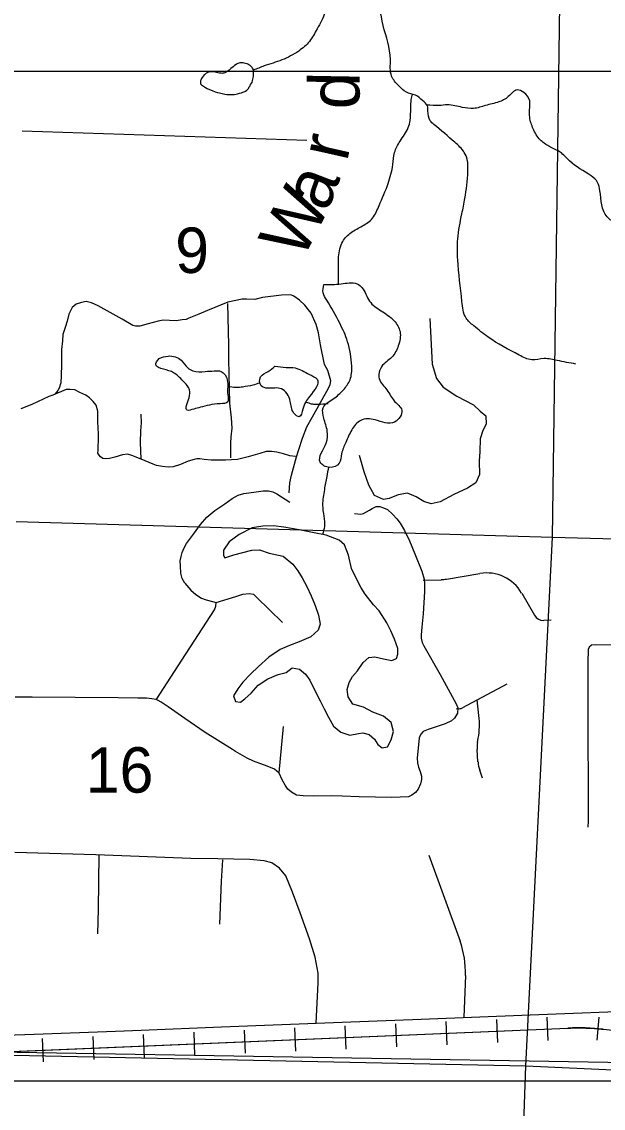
# Model space of a CAD drawing. Extents: x 1219626 to 1426462, y 456797 to 752399.
# Drawn here: x 1353454 to 1359212, y 641247 to 652012 of the extents above; entities that cross this region are included whole.
import ezdxf

# ---------------------------------------------------------------- set-up
doc = ezdxf.new("R2010")
doc.units = 0
for name, color, linetype in [('Lakes and Ponds', 7, 'Continuous'), ('Local Roads Improved', 7, 'Continuous'), ('Local Roads Paved', 7, 'Continuous'), ('Local Roads Unimproved', 7, 'Continuous'), ('Narrow River Creek and Branch and Slough', 7, 'Continuous'), ('Narrow River Creek and Branch and Slough Text', 7, 'Continuous'), ('Quad Borders', 7, 'Continuous'), ('Railroads', 7, 'Continuous'), ('Section Lines', 7, 'Continuous'), ('Section Numbers', 7, 'Continuous'), ('Uninventoried Roads and Features', 7, 'Continuous'), ('US Routes Highway Center Lines', 7, 'Continuous')]:
    doc.layers.add(name, color=color, linetype=linetype)

msp = doc.modelspace()

# ---------------------------------------------------------------- linework, layer by layer
at = {"layer": 'Lakes and Ponds'}
for points in [[(1355748, 651469), (1355748, 651488), (1355749, 651501), (1355749, 651512), (1355749, 651519), (1355747, 651531), (1355746, 651537), (1355744, 651543), (1355740, 651551), (1355735, 651558), (1355730, 651564), (1355725, 651569), (1355714, 651579), (1355703, 651585), (1355693, 651591), (1355684, 651594), (1355668, 651600), (1355656, 651603), (1355647, 651604), (1355635, 651606), (1355623, 651606), (1355612, 651605), (1355602, 651602), (1355593, 651598), (1355585, 651594), (1355576, 651589), (1355561, 651578), (1355548, 651567), (1355525, 651548), (1355507, 651533), (1355494, 651524), (1355484, 651517), (1355477, 651512), (1355466, 651507), (1355455, 651503), (1355445, 651501), (1355436, 651500), (1355428, 651501), (1355411, 651503), (1355396, 651505), (1355368, 651511), (1355348, 651515), (1355332, 651516), (1355321, 651516), (1355313, 651515), (1355306, 651514), (1355297, 651511), (1355288, 651507), (1355280, 651502), (1355273, 651497), (1355267, 651491), (1355260, 651485), (1355250, 651473), (1355241, 651461), (1355235, 651451), (1355230, 651442), (1355227, 651434), (1355225, 651427), (1355223, 651421), (1355223, 651416), (1355223, 651408), (1355224, 651402), (1355225, 651398), (1355228, 651393), (1355233, 651388), (1355244, 651380), (1355254, 651373), (1355274, 651361), (1355289, 651352), (1355313, 651341), (1355338, 651331), (1355369, 651319), (1355393, 651312), (1355411, 651307), (1355438, 651300), (1355464, 651295), (1355485, 651292), (1355503, 651291), (1355519, 651290), (1355533, 651290), (1355557, 651292), (1355576, 651295), (1355590, 651298), (1355610, 651303), (1355631, 651309), (1355643, 651313), (1355653, 651317), (1355661, 651321), (1355669, 651325), (1355681, 651333), (1355689, 651340), (1355694, 651346), (1355698, 651351), (1355702, 651358), (1355706, 651366), (1355714, 651377), (1355719, 651391), (1355735, 651411), (1355739, 651429), (1355748, 651469)], [(1356833, 645663), (1356890, 645713), (1356950, 645719), (1357034, 645699), (1357118, 645682), (1357163, 645703), (1357176, 645747), (1357179, 645803), (1357144, 645896), (1357109, 645977), (1357070, 646056), (1356992, 646177), (1356937, 646236), (1356854, 646340), (1356816, 646402), (1356781, 646467), (1356718, 646596), (1356688, 646728), (1356650, 646829), (1356597, 646877), (1356467, 646926), (1356334, 646952), (1356202, 646978), (1356126, 646992), (1356050, 647006), (1355946, 647016), (1355841, 647015), (1355734, 646997), (1355607, 646931), (1355508, 646858), (1355452, 646775), (1355451, 646725), (1355465, 646702), (1355555, 646730), (1355643, 646753), (1355731, 646775), (1355808, 646780), (1355904, 646746), (1356043, 646717), (1356138, 646637), (1356187, 646571), (1356231, 646503), (1356278, 646415), (1356320, 646325), (1356359, 646229), (1356393, 646131), (1356408, 646042), (1356388, 645983), (1356316, 645918), (1356202, 645869), (1356106, 645831), (1356012, 645792), (1355899, 645717), (1355797, 645624), (1355719, 645549), (1355644, 645469), (1355592, 645403), (1355551, 645333), (1355571, 645276), (1355619, 645272), (1355664, 645304), (1355726, 645360), (1355773, 645413), (1355796, 645439), (1355889, 645501), (1355994, 645543), (1356072, 645566), (1356130, 645610), (1356204, 645596), (1356262, 645547), (1356305, 645489), (1356356, 645386), (1356407, 645284), (1356449, 645203), (1356491, 645121), (1356539, 645034), (1356614, 644973), (1356702, 644945), (1356789, 644959), (1356831, 644966), (1356893, 644950), (1356947, 644905), (1356981, 644852), (1357022, 644819), (1357074, 644828), (1357113, 644897), (1357136, 644981), (1357112, 645068), (1357037, 645133), (1356930, 645172), (1356837, 645221), (1356732, 645249), (1356687, 645323), (1356677, 645396), (1356697, 645466), (1356730, 645524), (1356779, 645582), (1356833, 645663)]]:
    msp.add_lwpolyline(points, dxfattribs=at)
for points in [[(1356444, 649409), (1356615, 649415), (1356774, 649415), (1356822, 649379), (1356898, 649243), (1357011, 649149), (1357140, 649049), (1357199, 648942), (1357182, 648801), (1357117, 648688), (1357016, 648594), (1356993, 648476), (1357070, 648364), (1357146, 648251), (1357217, 648163), (1357146, 648045), (1356952, 648068), (1356810, 648062), (1356721, 647968), (1356662, 647844), (1356621, 647732), (1356597, 647637), (1356503, 647596), (1356409, 647649), (1356468, 647838), (1356479, 647956), (1356444, 648086), (1356438, 648186), (1356538, 648275), (1356639, 648364)], [(1356639, 648364), (1356704, 648464), (1356721, 648600), (1356680, 648842), (1356603, 649025), (1356473, 649255), (1356438, 649326), (1356444, 649409)], [(1355270, 648547), (1355358, 648553), (1355429, 648547), (1355488, 648464), (1355494, 648316), (1355494, 648245), (1355417, 648228), (1355222, 648192), (1355157, 648175), (1355092, 648163), (1355110, 648287), (1355116, 648364), (1355051, 648452), (1354957, 648535), (1354856, 648570), (1354780, 648612), (1354815, 648677)], [(1354815, 648677), (1354904, 648700), (1355033, 648659), (1355098, 648582), (1355146, 648553), (1355270, 648547)], [(1356302, 648299), (1356237, 648175), (1356202, 648098), (1356149, 648133), (1356113, 648251), (1356025, 648375), (1355889, 648381), (1355824, 648405), (1355818, 648494), (1355895, 648547), (1355960, 648600)], [(1355960, 648600), (1356072, 648588), (1356161, 648582), (1356302, 648517), (1356379, 648470), (1356302, 648299)]]:
    msp.add_spline(points, degree=3, dxfattribs=at)
at = {"layer": 'Local Roads Improved'}
for p, q in [((1356042, 645029), (1356000, 644570)), ((1357484, 643756), (1357794, 642902)), ((1357847, 642563), (1357832, 642148))]:
    msp.add_line(p, q, dxfattribs=at)
for points in [[(1355494, 649234), (1355293, 649152), (1355206, 649115), (1355109, 649075), (1355080, 649062), (1355043, 649058), (1354981, 649050), (1354916, 649052), (1354854, 649054), (1354803, 649045), (1354704, 649019), (1354624, 648997), (1354580, 648995), (1354553, 649002), (1354449, 649066), (1354211, 649199), (1354145, 649227), (1354093, 649240), (1354045, 649230), (1353991, 649213), (1353953, 649182), (1353920, 649115), (1353904, 649046), (1353882, 648984), (1353862, 648914), (1353856, 648852), (1353847, 648764), (1353847, 648618), (1353845, 648504), (1353841, 648436), (1353825, 648381), (1353811, 648358), (1353783, 648327)], [(1354755, 647628), (1354636, 647679), (1354544, 647716), (1354502, 647727), (1354451, 647722), (1354374, 647697), (1354323, 647686), (1354278, 647680), (1354256, 647685), (1354232, 647700), (1354220, 647717), (1354208, 647736), (1354210, 647763), (1354212, 647903), (1354212, 647930), (1354206, 648047), (1354206, 648155), (1354192, 648212), (1354160, 648251), (1354123, 648286), (1354088, 648313), (1354030, 648340), (1353980, 648364), (1353933, 648369), (1353894, 648367), (1353762, 648311), (1353723, 648298), (1353555, 648220), (1353445, 648178)], [(1355068, 646449), (1355042, 646495), (1355030, 646549), (1355024, 646621), (1355023, 646670), (1355031, 646715), (1355041, 646755), (1355061, 646799), (1355085, 646841), (1355153, 646936), (1355224, 647032), (1355286, 647103), (1355364, 647168), (1355463, 647237), (1355536, 647288), (1355597, 647321), (1355654, 647339), (1355775, 647356), (1355843, 647363), (1355896, 647364), (1355940, 647353), (1355980, 647335), (1356108, 647252)], [(1356750, 647139), (1356810, 647134), (1356836, 647141), (1356896, 647172), (1356925, 647190), (1356962, 647208), (1356999, 647208), (1357036, 647197), (1357075, 647178), (1357124, 647134), (1357168, 647086), (1357201, 647043), (1357242, 646972), (1357293, 646869), (1357346, 646741), (1357415, 646569), (1357439, 646489), (1357443, 646445), (1357443, 646367), (1357429, 646147), (1357416, 646014), (1357407, 645937), (1357408, 645904), (1357419, 645862), (1357436, 645830), (1357598, 645543), (1357755, 645255), (1357772, 645213), (1357768, 645161), (1357740, 645113), (1357709, 645084), (1357646, 645055), (1357586, 645036), (1357479, 644998), (1357427, 644979), (1357405, 644952), (1357390, 644916), (1357368, 644714), (1357373, 644668), (1357381, 644628), (1357398, 644583), (1357412, 644538), (1357412, 644504), (1357402, 644461), (1357380, 644408), (1357354, 644374), (1357316, 644349), (1357282, 644334), (1357118, 644325), (1356795, 644332), (1356626, 644340), (1356517, 644341), (1356342, 644339), (1356240, 644342), (1356174, 644350), (1356124, 644378), (1356089, 644409), (1356063, 644449), (1356033, 644501), (1356002, 644568), (1355955, 644607), (1355884, 644635), (1355750, 644685), (1355687, 644717), (1355571, 644782), (1355540, 644803), (1355270, 644971), (1355070, 645109)], [(1355375, 646258), (1355378, 646259), (1355572, 646318), (1355643, 646342), (1355707, 646347), (1355747, 646341), (1355778, 646310), (1356034, 646060)], [(1360222, 645821), (1359130, 645839), (1359096, 645835), (1359072, 645814), (1359061, 645791), (1359059, 645663), (1359059, 645279), (1359061, 644091), (1359059, 644031)], [(1356370, 642090), (1356390, 642488), (1356388, 642586), (1356359, 642745), (1356303, 642927), (1356210, 643184), (1356136, 643387), (1356067, 643551), (1356005, 643625), (1355929, 643677), (1355854, 643698), (1355713, 643710), (1355394, 643719), (1355129, 643723), (1354187, 643758), (1353386, 643781)], [(1354218, 643757), (1354210, 643221), (1354204, 642975)]]:
    msp.add_lwpolyline(points, dxfattribs=at)
msp.add_arc((1356947, 642596), 900, 357.9334, 19.8964, dxfattribs=at)
at = {"layer": 'Local Roads Paved'}
for points in [[(1355068, 646449), (1355128, 646380), (1355176, 646338), (1355234, 646302), (1355279, 646284), (1355344, 646269), (1355378, 646259)], [(1354786, 645295), (1355075, 645742), (1355123, 645819), (1355362, 646185), (1355376, 646220), (1355378, 646259)], [(1355070, 645109), (1354903, 645223), (1354835, 645270), (1354803, 645286), (1354784, 645296), (1354743, 645302), (1354689, 645310), (1354604, 645310), (1354408, 645315), (1353558, 645320), (1353388, 645321)]]:
    msp.add_lwpolyline(points, dxfattribs=at)
at = {"layer": 'Local Roads Unimproved'}
for p, q in [((1357427, 646479), (1357606, 646484)), ((1357659, 646490), (1357991, 646545)), ((1358404, 646351), (1358530, 646131)), ((1358622, 646082), (1358697, 646086)), ((1358256, 645450), (1357817, 645214)), ((1357981, 645137), (1357964, 645292)), ((1357789, 645205), (1357756, 645202)), ((1357967, 644870), (1357974, 644914)), ((1357971, 644678), (1357963, 644800)), ((1358016, 644519), (1357988, 644596))]:
    msp.add_line(p, q, dxfattribs=at)
for points in [[(1356102, 647345), (1356109, 647442), (1356123, 647521), (1356175, 647700), (1356198, 647775), (1356235, 647886), (1356278, 647999), (1356333, 648099), (1356492, 648380), (1356509, 648418), (1356513, 648455), (1356484, 648556), (1356451, 648617), (1356412, 648811), (1356393, 648931), (1356368, 649012), (1356321, 649124), (1356256, 649203), (1356205, 649255), (1356147, 649292), (1356117, 649306), (1356026, 649304), (1355838, 649279), (1355763, 649261), (1355678, 649263), (1355637, 649263), (1355494, 649234)], [(1355492, 649219), (1355500, 648809), (1355501, 648670), (1355511, 648233), (1355527, 648087), (1355535, 647986), (1355523, 647901), (1355519, 647837), (1355520, 647690)], [(1354637, 647678), (1354629, 647842), (1354633, 647958), (1354638, 648039), (1354637, 648124)], [(1356163, 647703), (1356107, 647710), (1356046, 647732), (1355980, 647746), (1355926, 647754), (1355874, 647753), (1355810, 647734), (1355694, 647700), (1355590, 647674), (1355472, 647669), (1355396, 647669), (1355328, 647668), (1355261, 647674), (1355217, 647680), (1355186, 647682), (1355160, 647675), (1355103, 647657), (1355025, 647626), (1354953, 647602), (1354905, 647599), (1354847, 647604), (1354787, 647616), (1354755, 647628)], [(1355416, 643071), (1355431, 643498), (1355445, 643707)]]:
    msp.add_lwpolyline(points, dxfattribs=at)
for centre, radius, start, end in [((1357593, 646884), 400, 271.8513, 279.5322), ((1358057, 646151), 400, 29.9957, 99.5322), ((1358617, 646181), 100, 209.9957, 273.1233), ((1357782, 645280), 75, 275.393, 298.314), ((1357186, 645049), 800, 350.2485, 6.3284), ((1358262, 644820), 300, 170.2485, 183.8075), ((1358271, 644698), 300, 183.8075, 199.9019)]:
    msp.add_arc(centre, radius, start, end, dxfattribs=at)
at = {"layer": 'Narrow River Creek and Branch and Slough'}
for points in [[(1358939, 648621), (1358756, 648656), (1358626, 648674), (1358503, 648662), (1358379, 648709), (1358072, 648887), (1357930, 648999), (1357853, 649076), (1357812, 649241), (1357771, 649654), (1357771, 649861), (1357812, 650109), (1357842, 650262), (1357871, 650528), (1357865, 650646), (1357836, 650717), (1357741, 650818), (1357535, 650995), (1357499, 651030), (1357476, 651130), (1357470, 651178), (1357423, 651231), (1357352, 651284), (1357263, 651314), (1357186, 651378), (1357116, 651473), (1357104, 651638), (1357033, 651975), (1356950, 652312), (1356897, 652459), (1356921, 652684), (1356944, 652873), (1356933, 653073), (1356939, 653209), (1357057, 653723), (1357086, 653847), (1357068, 653983), (1357110, 654107), (1357204, 654313), (1357275, 654414), (1357340, 654473), (1357393, 654561), (1357417, 654756), (1357440, 654821), (1357505, 654886), (1357535, 654945), (1357523, 655087), (1357576, 655270), (1357611, 655368), (1357647, 655427), (1357647, 655480), (1357611, 655509), (1357600, 655563), (1357617, 655710), (1357676, 655870), (1357659, 656035), (1357605, 656112), (1357564, 656230), (1357564, 656313)], [(1356615, 652537), (1356585, 652496), (1356532, 652419), (1356467, 652242), (1356455, 652106), (1356378, 651941), (1356302, 651817), (1356196, 651722), (1356030, 651634), (1355853, 651574), (1355747, 651532)], [(1359728, 649476), (1359693, 649600), (1359658, 649700), (1359634, 649759), (1359534, 649853), (1359469, 649924), (1359421, 649972), (1359292, 650042), (1359250, 650078), (1359179, 650338), (1359156, 650420), (1359091, 650485), (1358878, 650633), (1358784, 650721), (1358701, 650763), (1358625, 650810), (1358589, 650840), (1358518, 650952), (1358483, 651064), (1358483, 651164), (1358483, 651229), (1358424, 651312), (1358359, 651336), (1358271, 651271), (1358176, 651217), (1358046, 651182), (1357928, 651153), (1357816, 651164), (1357669, 651188), (1357586, 651182), (1357466, 651187)], [(1356591, 649414), (1356591, 649523), (1356591, 649682), (1356632, 649836), (1356715, 649924), (1356827, 649989), (1356927, 650066), (1356992, 650190), (1357081, 650408), (1357128, 650597), (1357146, 650716), (1357199, 650828), (1357281, 650964), (1357299, 651034), (1357305, 651158), (1357311, 651241), (1357324, 651295)], [(1355806, 648432), (1355742, 648411), (1355641, 648393), (1355576, 648387), (1355492, 648399)], [(1356273, 648243), (1356320, 648228), (1356367, 648222), (1356456, 648228), (1356488, 648231)], [(1356492, 647598), (1356473, 647507), (1356450, 647377), (1356432, 647224), (1356444, 647112), (1356450, 647011), (1356432, 646933)]]:
    msp.add_spline(points, degree=3, dxfattribs=at)
at = {"layer": 'Quad Borders'}
msp.add_line((1379516, 641354), (1340253, 642022), dxfattribs=at)
at = {"layer": 'Railroads'}
for p, q in [((1356654, 642064), (1356664, 641834)), ((1357154, 642085), (1357164, 641855)), ((1357654, 642106), (1357663, 641876)), ((1358153, 642127), (1358163, 641897)), ((1358653, 642148), (1358662, 641918)), ((1359167, 642150), (1359148, 641921)), ((1345554, 641481), (1358862, 642041)), ((1354157, 641958), (1354166, 641729)), ((1354656, 641979), (1354666, 641750)), ((1355156, 642001), (1355165, 641771)), ((1355655, 642022), (1355665, 641792)), ((1356155, 642043), (1356165, 641813)), ((1353657, 641937), (1353667, 641708))]:
    msp.add_line(p, q, dxfattribs=at)
msp.add_lwpolyline([(1345554, 641481), (1358862, 642041), (1358875, 642042), (1358889, 642042), (1358903, 642043), (1358917, 642043), (1358931, 642043), (1358945, 642043), (1358959, 642044), (1358972, 642044), (1358986, 642043), (1359000, 642043), (1359014, 642043), (1359028, 642043), (1359042, 642042), (1359056, 642042), (1359069, 642041), (1359083, 642041), (1359097, 642040), (1359111, 642039), (1359125, 642038), (1359139, 642037), (1359152, 642036), (1359166, 642035), (1359180, 642034), (1359194, 642032), (1359208, 642031), (1359212, 642031), (1362251, 641713)], dxfattribs=at)
msp.add_arc((1358963, 639644), 2400, 84.0429, 92.4104, dxfattribs=at)
at = {"layer": 'Section Lines'}
for p, q in [((1358708, 646903), (1358783, 652190)), ((1358708, 646903), (1353397, 647057)), ((1358444, 641666), (1358708, 646903)), ((1363880, 646761), (1358708, 646903)), ((1353100, 641778), (1358444, 641666)), ((1358275, 636267), (1358444, 641666)), ((1358444, 641666), (1363682, 641438))]:
    msp.add_line(p, q, dxfattribs=at)
at = {"layer": 'Uninventoried Roads and Features'}
msp.add_line((1353457, 650930), (1356276, 650840), dxfattribs=at)
msp.add_lwpolyline([(1353291, 651523), (1369998, 651523), (1369980, 641515), (1353273, 641515)], close=True, dxfattribs=at)
msp.add_lwpolyline([(1357496, 649071), (1357519, 648619), (1357559, 648476), (1357628, 648393), (1357763, 648302), (1357927, 648216), (1357994, 648154), (1358048, 648107), (1358051, 648026), (1358020, 647963), (1357993, 647880), (1357988, 647753), (1357982, 647657), (1357987, 647526), (1357950, 647444), (1357867, 647390), (1357731, 647328), (1357597, 647255), (1357506, 647235), (1357435, 647258), (1357360, 647305), (1357273, 647342), (1357180, 647325), (1357091, 647289), (1357035, 647280), (1356948, 647319), (1356891, 647422), (1356845, 647551), (1356799, 647715)], dxfattribs=at)
at = {"layer": 'US Routes Highway Center Lines'}
msp.add_lwpolyline([(1353105, 641963), (1353575, 641982), (1354383, 642012), (1354635, 642022), (1355433, 642055), (1356626, 642099), (1357408, 642129), (1358487, 642173), (1359687, 642220)], dxfattribs=at)

# ---------------------------------------------------------------- texts
at = {"layer": 'Narrow River Creek and Branch and Slough Text'}
for s, rotation, p in [('d', 88.9612, (1356795, 651141)), ('r', 77.2908, (1356673, 650617)), ('a', 68.7944, (1356477, 650118)), ('W', 62.8976, (1356230, 649637))]:
    msp.add_text(s, height=500, rotation=rotation, dxfattribs=at).set_placement(p)
at = {"layer": 'Section Numbers'}
for s, p in [('9', (1354973, 649523)), ('16', (1354088, 644374))]:
    msp.add_text(s, height=450, rotation=0.0002, dxfattribs=at).set_placement(p)

doc.saveas('drawing.dxf')
